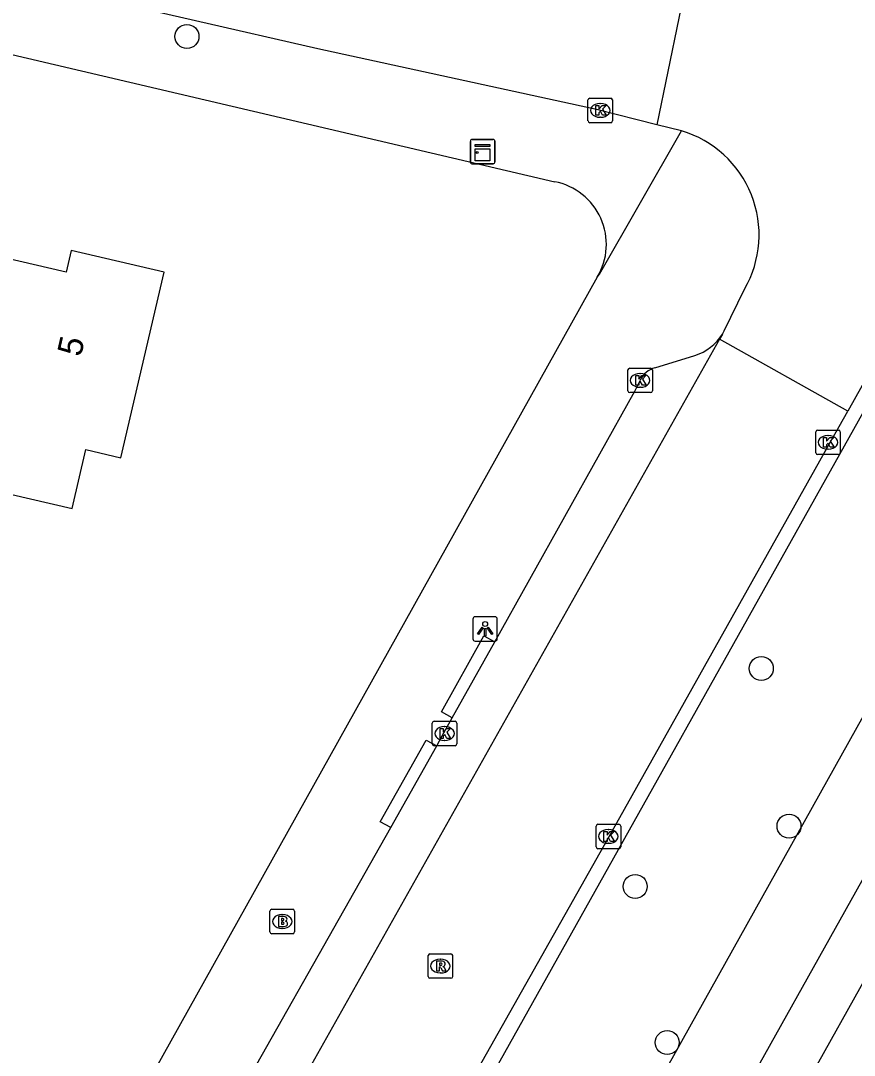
# Model space of a CAD drawing. Extents: x 162186 to 163152, y 385513 to 386513.
# Drawn here: x 162636.71 to 162670.72, y 385705.47 to 385747.7 of the extents above; entities that cross this region are included whole.
import ezdxf

# ---------------------------------------------------------------- set-up
doc = ezdxf.new("R2010")
doc.units = 0
for name, color, linetype in [('IMGEO_Boom', 7, 'Continuous'), ('IMGEO_Brandkraan', 7, 'Continuous'), ('IMGEO_Fietspad_gesloten', 7, 'Continuous'), ('IMGEO_Kast', 7, 'Continuous'), ('IMGEO_Kolk', 7, 'Continuous'), ('IMGEO_Lichtpunt', 7, 'Continuous'), ('IMGEO_Pand', 7, 'Continuous'), ('IMGEO_Pand_nummerreeks', 7, 'Continuous'), ('IMGEO_Rijbaan_lokaal_gesloten', 7, 'Continuous'), ('IMGEO_Rijbaan_lokaal_open', 7, 'Continuous'), ('IMGEO_Rioolput', 7, 'Continuous'), ('IMGEO_Voetpad_open', 7, 'Continuous')]:
    doc.layers.add(name, color=color, linetype=linetype)

msp = doc.modelspace()

# ---------------------------------------------------------------- linework, layer by layer
at = {"layer": 'IMGEO_Boom'}
for centre in [(162643.497, 385747.059), (162666.928, 385721.26), (162668.058, 385714.825), (162661.783, 385712.36), (162663.09, 385705.989)]:
    msp.add_circle(centre, 0.489, dxfattribs=at)
at = {"layer": 'IMGEO_Brandkraan'}
for p, q in [((162646.883, 385710.504), (162646.883, 385711.356)), ((162646.958, 385711.43), (162647.81, 385711.43)), ((162647.371, 385711.21), (162647.396, 385711.21)), ((162647.884, 385711.356), (162647.884, 385710.504)), ((162647.81, 385710.43), (162646.958, 385710.43)), ((162647.394, 385710.65), (162647.369, 385710.65))]:
    msp.add_line(p, q, dxfattribs=at)
for points in [[(162646.883, 385710.504), (162646.883, 385711.356)], [(162646.958, 385711.43), (162647.81, 385711.43)], [(162647.231, 385711.13), (162647.231, 385710.73), (162647.444, 385710.73)], [(162647.462, 385711.13), (162647.231, 385711.13)], [(162647.884, 385711.356), (162647.884, 385710.504)], [(162647.41, 385711.049), (162647.356, 385711.049), (162647.356, 385710.973)], [(162647.356, 385710.973), (162647.409, 385710.973)], [(162647.418, 385710.897), (162647.356, 385710.897), (162647.356, 385710.816)], [(162647.356, 385710.816), (162647.418, 385710.816)], [(162647.81, 385710.43), (162646.958, 385710.43)]]:
    msp.add_lwpolyline(points, dxfattribs=at)
for centre, radius, start, end in [((162646.96, 385711.354), 0.0765, 91.552, 178.448), ((162646.96, 385711.354), 0.0765, 91.552, 178.448), ((162647.466, 385710.985), 0.145, 59.4692, 91.5367), ((162647.491, 385711.032), 0.0922, 285.5137, 58.1501), ((162647.808, 385711.354), 0.0765, 1.552, 88.448), ((162647.808, 385711.354), 0.0765, 1.552, 88.448), ((162647.411, 385711.011), 0.0379, 267.8285, 90.9355), ((162647.419, 385710.856), 0.0404, 269.8759, 90.5077), ((162647.45, 385710.981), 0.251, 268.6676, 293.5347), ((162647.496, 385710.84), 0.105, 301.3115, 78.989), ((162646.96, 385710.506), 0.0765, 181.552, 268.448), ((162646.96, 385710.506), 0.0765, 181.552, 268.448), ((162647.808, 385710.506), 0.0765, 271.552, 358.448), ((162647.808, 385710.506), 0.0765, 271.552, 358.448)]:
    msp.add_arc(centre, radius, start, end, dxfattribs=at)
for centre, major_axis, ratio, start_param, end_param in [((162647.37, 385710.93), (-0.387, 0.002), 0.722429, 4.712389, 7.853982), ((162647.395, 385710.93), (-0.39, 0.002), 0.717154, 1.570796, 4.712389)]:
    msp.add_ellipse(centre, major_axis=major_axis, ratio=ratio, start_param=start_param, end_param=end_param, dxfattribs=at)
at = {"layer": 'IMGEO_Fietspad_gesloten'}
for points in [[(162733.132, 385823.472), (162726.034, 385810.768), (162725.375, 385809.554), (162691.968, 385750), (162684.477, 385736.647), (162652.076, 385678.685), (162641.636, 385659.876), (162632.589, 385644.09), (162613.49, 385611.502)], [(162646.255, 385674.823), (162646.518, 385675.298), (162678.51, 385732.604)]]:
    msp.add_lwpolyline(points, dxfattribs=at)
at = {"layer": 'IMGEO_Kast'}
for p, q in [((162655.062, 385741.933), (162655.062, 385742.774)), ((162655.062, 385742.774), (162655.062, 385741.933)), ((162655.137, 385742.858), (162655.978, 385742.858)), ((162655.978, 385742.858), (162655.137, 385742.858)), ((162656.062, 385742.783), (162656.062, 385741.942)), ((162656.062, 385741.942), (162656.062, 385742.783)), ((162655.987, 385741.858), (162655.146, 385741.858)), ((162655.146, 385741.858), (162655.987, 385741.858))]:
    msp.add_line(p, q, dxfattribs=at)
for points in [[(162655.257, 385742.648), (162655.857, 385742.648), (162655.857, 385742.563), (162655.257, 385742.563), (162655.257, 385742.648)], [(162655.257, 385742.473), (162655.857, 385742.473), (162655.857, 385741.984), (162655.257, 385741.984), (162655.257, 385742.473)]]:
    msp.add_lwpolyline(points, dxfattribs=at)
msp.add_circle((162655.341, 385742.322), 0.0377, dxfattribs=at)
for centre, start, end in [((162655.14, 385742.78), 92.4484, 184.2845), ((162655.14, 385742.78), 92.4484, 184.2845), ((162655.984, 385742.78), 2.4484, 94.2845), ((162655.984, 385742.78), 2.4484, 94.2845), ((162655.14, 385741.936), 182.4484, 274.2845), ((162655.14, 385741.936), 182.4484, 274.2845), ((162655.984, 385741.936), 272.4484, 4.2845), ((162655.984, 385741.936), 272.4484, 4.2845)]:
    msp.add_arc(centre, 0.0779, start, end, dxfattribs=at)
at = {"layer": 'IMGEO_Kolk'}
for p, q in [((162659.857, 385743.613), (162659.857, 385744.465)), ((162659.932, 385744.539), (162660.784, 385744.539)), ((162660.858, 385744.465), (162660.858, 385743.613)), ((162660.345, 385744.319), (162660.37, 385744.319)), ((162660.368, 385743.759), (162660.343, 385743.759)), ((162660.784, 385743.539), (162659.932, 385743.539)), ((162661.558, 385733.518), (162662.41, 385733.518)), ((162661.483, 385732.592), (162661.483, 385733.444)), ((162661.971, 385733.298), (162661.996, 385733.298)), ((162662.484, 385733.444), (162662.484, 385732.592)), ((162661.994, 385732.738), (162661.969, 385732.738)), ((162662.41, 385732.518), (162661.558, 385732.518)), ((162669.225, 385730.989), (162670.077, 385730.989)), ((162669.15, 385730.063), (162669.15, 385730.915)), ((162669.638, 385730.769), (162669.663, 385730.769)), ((162670.151, 385730.915), (162670.151, 385730.063)), ((162669.661, 385730.209), (162669.636, 385730.209)), ((162670.077, 385729.989), (162669.225, 385729.989)), ((162653.505, 385718.178), (162653.505, 385719.03)), ((162653.58, 385719.104), (162654.432, 385719.104)), ((162653.993, 385718.884), (162654.018, 385718.884)), ((162654.506, 385719.03), (162654.506, 385718.178)), ((162654.016, 385718.324), (162653.991, 385718.324)), ((162654.432, 385718.104), (162653.58, 385718.104)), ((162660.264, 385714.901), (162661.116, 385714.901)), ((162660.189, 385713.975), (162660.189, 385714.827)), ((162660.677, 385714.681), (162660.702, 385714.681)), ((162661.19, 385714.827), (162661.19, 385713.975)), ((162660.7, 385714.121), (162660.675, 385714.121)), ((162661.116, 385713.901), (162660.264, 385713.901))]:
    msp.add_line(p, q, dxfattribs=at)
for points in [[(162659.857, 385743.613), (162659.857, 385744.465)], [(162659.932, 385744.539), (162660.784, 385744.539)], [(162660.858, 385744.465), (162660.858, 385743.613)], [(162660.178, 385744.239), (162660.301, 385744.239), (162660.301, 385744.088), (162660.431, 385744.239), (162660.595, 385744.239), (162660.449, 385744.088), (162660.602, 385743.839), (162660.45, 385743.839), (162660.365, 385744.003), (162660.301, 385743.936), (162660.301, 385743.839), (162660.178, 385743.839), (162660.178, 385744.239)], [(162660.784, 385743.539), (162659.932, 385743.539)], [(162661.558, 385733.518), (162662.41, 385733.518)], [(162661.483, 385732.592), (162661.483, 385733.444)], [(162661.804, 385733.218), (162661.927, 385733.218), (162661.927, 385733.067), (162662.057, 385733.218), (162662.221, 385733.218), (162662.075, 385733.067), (162662.228, 385732.818), (162662.076, 385732.818), (162661.991, 385732.982), (162661.927, 385732.915), (162661.927, 385732.818), (162661.804, 385732.818), (162661.804, 385733.218)], [(162662.484, 385733.444), (162662.484, 385732.592)], [(162662.41, 385732.518), (162661.558, 385732.518)], [(162669.225, 385730.989), (162670.077, 385730.989)], [(162669.15, 385730.063), (162669.15, 385730.915)], [(162669.471, 385730.689), (162669.594, 385730.689), (162669.594, 385730.538), (162669.724, 385730.689), (162669.888, 385730.689), (162669.742, 385730.538), (162669.895, 385730.289), (162669.743, 385730.289), (162669.658, 385730.453), (162669.594, 385730.386), (162669.594, 385730.289), (162669.471, 385730.289), (162669.471, 385730.689)], [(162670.151, 385730.915), (162670.151, 385730.063)], [(162670.077, 385729.989), (162669.225, 385729.989)], [(162653.505, 385718.178), (162653.505, 385719.03)], [(162653.58, 385719.104), (162654.432, 385719.104)], [(162653.826, 385718.804), (162653.949, 385718.804), (162653.949, 385718.653), (162654.079, 385718.804), (162654.243, 385718.804), (162654.097, 385718.653), (162654.25, 385718.404), (162654.098, 385718.404), (162654.013, 385718.568), (162653.949, 385718.501), (162653.949, 385718.404), (162653.826, 385718.404), (162653.826, 385718.804)], [(162654.506, 385719.03), (162654.506, 385718.178)], [(162654.432, 385718.104), (162653.58, 385718.104)], [(162660.264, 385714.901), (162661.116, 385714.901)], [(162660.189, 385713.975), (162660.189, 385714.827)], [(162660.51, 385714.601), (162660.633, 385714.601), (162660.633, 385714.45), (162660.763, 385714.601), (162660.927, 385714.601), (162660.781, 385714.45), (162660.934, 385714.201), (162660.782, 385714.201), (162660.697, 385714.365), (162660.633, 385714.298), (162660.633, 385714.201), (162660.51, 385714.201), (162660.51, 385714.601)], [(162661.19, 385714.827), (162661.19, 385713.975)], [(162661.116, 385713.901), (162660.264, 385713.901)]]:
    msp.add_lwpolyline(points, dxfattribs=at)
for centre, start, end in [((162659.934, 385744.463), 91.552, 178.448), ((162659.934, 385744.463), 91.552, 178.448), ((162660.782, 385744.463), 1.552, 88.448), ((162660.782, 385744.463), 1.552, 88.448), ((162659.934, 385743.615), 181.552, 268.448), ((162659.934, 385743.615), 181.552, 268.448), ((162660.782, 385743.615), 271.552, 358.448), ((162660.782, 385743.615), 271.552, 358.448), ((162661.56, 385733.442), 91.552, 178.448), ((162661.56, 385733.442), 91.552, 178.448), ((162662.408, 385733.442), 1.552, 88.448), ((162662.408, 385733.442), 1.552, 88.448), ((162661.56, 385732.594), 181.552, 268.448), ((162661.56, 385732.594), 181.552, 268.448), ((162662.408, 385732.594), 271.552, 358.448), ((162662.408, 385732.594), 271.552, 358.448), ((162669.227, 385730.913), 91.552, 178.448), ((162669.227, 385730.913), 91.552, 178.448), ((162670.075, 385730.913), 1.552, 88.448), ((162670.075, 385730.913), 1.552, 88.448), ((162669.227, 385730.065), 181.552, 268.448), ((162669.227, 385730.065), 181.552, 268.448), ((162670.075, 385730.065), 271.552, 358.448), ((162670.075, 385730.065), 271.552, 358.448), ((162653.582, 385719.028), 91.552, 178.448), ((162653.582, 385719.028), 91.552, 178.448), ((162654.43, 385719.028), 1.552, 88.448), ((162654.43, 385719.028), 1.552, 88.448), ((162653.582, 385718.18), 181.552, 268.448), ((162653.582, 385718.18), 181.552, 268.448), ((162654.43, 385718.18), 271.552, 358.448), ((162654.43, 385718.18), 271.552, 358.448), ((162660.266, 385714.825), 91.552, 178.448), ((162660.266, 385714.825), 91.552, 178.448), ((162661.114, 385714.825), 1.552, 88.448), ((162661.114, 385714.825), 1.552, 88.448), ((162660.266, 385713.977), 181.552, 268.448), ((162660.266, 385713.977), 181.552, 268.448), ((162661.114, 385713.977), 271.552, 358.448), ((162661.114, 385713.977), 271.552, 358.448)]:
    msp.add_arc(centre, 0.0765, start, end, dxfattribs=at)
for centre, major_axis, ratio, start_param, end_param in [((162660.344, 385744.039), (-0.387, 0.002), 0.722429, 4.712389, 7.853982), ((162660.369, 385744.039), (-0.39, 0.002), 0.717154, 1.570796, 4.712389), ((162661.97, 385733.018), (-0.387, 0.002), 0.722429, 4.712389, 7.853982), ((162661.995, 385733.018), (-0.39, 0.002), 0.717154, 1.570796, 4.712389), ((162669.637, 385730.489), (-0.387, 0.002), 0.722429, 4.712389, 7.853982), ((162669.662, 385730.489), (-0.39, 0.002), 0.717154, 1.570796, 4.712389), ((162653.992, 385718.604), (-0.387, 0.002), 0.722429, 4.712389, 7.853982), ((162654.017, 385718.604), (-0.39, 0.002), 0.717154, 1.570796, 4.712389), ((162660.676, 385714.401), (-0.387, 0.002), 0.722429, 4.712389, 7.853982), ((162660.701, 385714.401), (-0.39, 0.002), 0.717154, 1.570796, 4.712389)]:
    msp.add_ellipse(centre, major_axis=major_axis, ratio=ratio, start_param=start_param, end_param=end_param, dxfattribs=at)
at = {"layer": 'IMGEO_Lichtpunt'}
for p, q in [((162656.063, 385723.373), (162655.255, 385723.373)), ((162656.063, 385723.373), (162655.255, 385723.373)), ((162655.161, 385723.278), (162655.161, 385722.471)), ((162655.161, 385723.278), (162655.161, 385722.471)), ((162656.157, 385722.471), (162656.157, 385723.278)), ((162656.157, 385722.471), (162656.157, 385723.278)), ((162655.255, 385722.377), (162656.063, 385722.377)), ((162655.255, 385722.377), (162656.063, 385722.377))]:
    msp.add_line(p, q, dxfattribs=at)
for points in [[(162655.535, 385722.942), (162655.574, 385722.914), (162655.386, 385722.652), (162655.348, 385722.679), (162655.535, 385722.942)], [(162655.747, 385722.914), (162655.785, 385722.941), (162655.972, 385722.679), (162655.933, 385722.651), (162655.747, 385722.914)], [(162655.637, 385722.894), (162655.684, 385722.894), (162655.684, 385722.572), (162655.637, 385722.572), (162655.637, 385722.894)]]:
    msp.add_lwpolyline(points, dxfattribs=at)
msp.add_circle((162655.66, 385723.076), 0.0994, dxfattribs=at)
for centre, start, end in [((162655.255, 385723.278), 90, 180), ((162655.255, 385723.278), 90, 180), ((162656.063, 385723.278), 0, 90), ((162656.063, 385723.278), 0, 90), ((162655.255, 385722.471), 180, 270), ((162655.255, 385722.471), 180, 270), ((162656.063, 385722.471), 270, 0), ((162656.063, 385722.471), 270, 360)]:
    msp.add_arc(centre, 0.0946, start, end, dxfattribs=at)
at = {"layer": 'IMGEO_Pand'}
msp.add_lwpolyline([(162638.812, 385727.79), (162639.369, 385730.193), (162640.803, 385729.86), (162642.56, 385737.437), (162638.767, 385738.317), (162638.563, 385737.436), (162632.765, 385738.781), (162633.146, 385740.423), (162632.374, 385740.602), (162632.266, 385740.137), (162629.644, 385740.745), (162627.26, 385730.469), (162638.812, 385727.79)], dxfattribs=at)
at = {"layer": 'IMGEO_Rijbaan_lokaal_gesloten'}
for points in [[(162665.225, 385734.704), (162634.605, 385680.278)], [(162639.551, 385676.532), (162639.639, 385676.697), (162640.899, 385679.008), (162650.908, 385696.998), (162660.533, 385714.063), (162669.626, 385730.286), (162670.453, 385731.763)]]:
    msp.add_lwpolyline(points, dxfattribs=at)
at = {"layer": 'IMGEO_Rijbaan_lokaal_open'}
for points in [[(162662.667, 385743.456), (162660.207, 385744.078), (162648.829, 385746.552), (162633.846, 385750), (162617.633, 385753.788)], [(162664.082, 385750.32), (162664.016, 385750), (162662.667, 385743.456)], [(162663.67, 385743.202), (162662.667, 385743.456)], [(162675.598, 385740.98), (162670.453, 385731.763)], [(162665.34, 385734.909), (162665.412, 385735.036), (162666.243, 385736.746)], [(162665.34, 385734.909), (162665.225, 385734.704)], [(162670.453, 385731.763), (162665.225, 385734.704)]]:
    msp.add_lwpolyline(points, dxfattribs=at)
msp.add_arc((162662.414, 385738.961), 4.424, 329.9594, 73.4995, dxfattribs=at)
at = {"layer": 'IMGEO_Rioolput'}
for p, q in [((162653.335, 385708.685), (162653.335, 385709.537)), ((162653.41, 385709.611), (162654.262, 385709.611)), ((162654.336, 385709.537), (162654.336, 385708.685)), ((162653.823, 385709.391), (162653.848, 385709.391)), ((162654.262, 385708.611), (162653.41, 385708.611)), ((162653.846, 385708.831), (162653.821, 385708.831))]:
    msp.add_line(p, q, dxfattribs=at)
for points in [[(162653.335, 385708.685), (162653.335, 385709.537)], [(162653.41, 385709.611), (162654.262, 385709.611)], [(162654.336, 385709.537), (162654.336, 385708.685)], [(162653.924, 385709.309), (162653.672, 385709.311), (162653.672, 385708.911)], [(162653.672, 385708.911), (162653.796, 385708.911), (162653.796, 385709.073), (162653.807, 385709.073)], [(162653.85, 385709.23), (162653.796, 385709.23), (162653.796, 385709.149)], [(162653.796, 385709.149), (162653.848, 385709.149)], [(162653.854, 385709.044), (162653.925, 385708.911), (162654.065, 385708.911), (162654, 385709.037)], [(162654.262, 385708.611), (162653.41, 385708.611)]]:
    msp.add_lwpolyline(points, dxfattribs=at)
for centre, radius, start, end in [((162653.412, 385709.535), 0.0765, 91.552, 178.448), ((162653.412, 385709.535), 0.0765, 91.552, 178.448), ((162654.26, 385709.535), 0.0765, 1.552, 88.448), ((162654.26, 385709.535), 0.0765, 1.552, 88.448), ((162653.806, 385709.02), 0.0533, 26.0293, 88.6989), ((162653.832, 385709.338), 0.19, 274.7715, 282.9687), ((162653.856, 385709.134), 0.0964, 77.0061, 93.1865), ((162653.87, 385709.191), 0.0378, 276.6634, 79.6772), ((162653.923, 385709.199), 0.109, 350.3612, 89.416), ((162653.921, 385709.199), 0.112, 277.5842, 350.9817), ((162653.905, 385708.984), 0.108, 29.5134, 73.7905), ((162653.412, 385708.687), 0.0765, 181.552, 268.448), ((162653.412, 385708.687), 0.0765, 181.552, 268.448), ((162654.26, 385708.687), 0.0765, 271.552, 358.448), ((162654.26, 385708.687), 0.0765, 271.552, 358.448)]:
    msp.add_arc(centre, radius, start, end, dxfattribs=at)
for centre, major_axis, ratio, start_param, end_param in [((162653.822, 385709.111), (-0.387, 0.002), 0.722429, 4.712389, 7.853982), ((162653.847, 385709.111), (-0.39, 0.002), 0.717154, 1.570796, 4.712389)]:
    msp.add_ellipse(centre, major_axis=major_axis, ratio=ratio, start_param=start_param, end_param=end_param, dxfattribs=at)
at = {"layer": 'IMGEO_Voetpad_open'}
for points in [[(162734.924, 385822.471), (162727.752, 385809.638), (162727.001, 385808.212), (162694.333, 385750), (162686.289, 385735.666), (162653.901, 385677.7), (162650.218, 385671.055)], [(162491.828, 385779.793), (162500, 385777.904), (162620.746, 385750), (162658.498, 385741.129)], [(162660.237, 385737.235), (162660.325, 385737.36), (162663.67, 385743.202)], [(162660.237, 385737.235), (162629.224, 385681.661), (162629.147, 385681.529)], [(162673.044, 385735.214), (162641.196, 385678.298), (162640.718, 385677.421)], [(162662.581, 385733.535), (162664.217, 385734.037)], [(162656.05, 385722.352), (162661.77, 385732.579), (162661.985, 385733.017)], [(162654.317, 385719.248), (162653.881, 385719.491), (162655.614, 385722.595), (162656.05, 385722.352)], [(162654.317, 385719.248), (162656.05, 385722.352)], [(162653.689, 385718.094), (162653.907, 385718.515), (162654.317, 385719.248)], [(162651.817, 385714.761), (162651.382, 385715.005), (162653.254, 385718.338), (162653.689, 385718.094)], [(162651.817, 385714.761), (162653.689, 385718.094)], [(162642.238, 385697.783), (162644.021, 385700.999), (162651.817, 385714.761)]]:
    msp.add_lwpolyline(points, dxfattribs=at)
for centre, radius, start, end in [((162658.004, 385738.573), 2.603, 329.0602, 79.0694), ((162663.614, 385735.973), 2.028, 287.3045, 328.3536), ((162662.861, 385732.611), 0.966, 106.8664, 155.1232)]:
    msp.add_arc(centre, radius, start, end, dxfattribs=at)

# ---------------------------------------------------------------- texts
at = {"layer": 'IMGEO_Pand_nummerreeks'}
msp.add_text('5', height=1, rotation=76.9447, dxfattribs=at).set_placement((162639.164, 385733.95))

doc.saveas('drawing.dxf')
